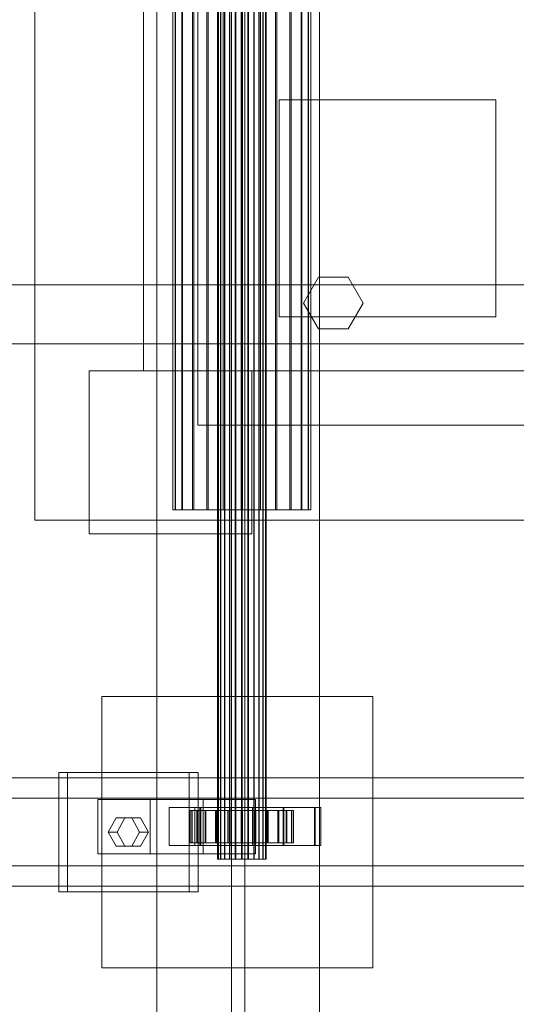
# Model space of a CAD drawing. Header units: millimetres. Extents: x -1970 to 61924, y -58230 to 6847.
# Tile 401 of 656: x 9153 to 9336, y -18494 to -18130. Entities that reach past the tile are written whole.
import ezdxf

# ---------------------------------------------------------------- set-up
doc = ezdxf.new("R2010")
doc.units = ezdxf.units.MM
for name, color, linetype, lineweight in [('COTAS_O', 1, 'Continuous', 0), ('superior_C01', 7, 'Continuous', 0), ('superior_mezcladora', 7, 'Continuous', 0)]:
    doc.layers.add(name, color=color, linetype=linetype, lineweight=lineweight)
doc.dimstyles.new('R19_100', dxfattribs={"dimtxt": 250, "dimasz": 150, "dimexe": 150, "dimexo": 80, "dimgap": 100, "dimtad": 1, "dimtih": 1, "dimtoh": 1, "dimdsep": 46, "dimcen": 0.09, "dimadec": 0, "dimazin": 0, "dimtfac": 1, "dimtdec": 4, "dimtofl": 0, "dimtmove": 0, "dimatfit": 3, "dimfxl": 1, "dimtolj": 1, "dimtzin": 0, "dimarcsym": 0})

# ---------------------------------------------------------------- blocks, each defined once
blk = doc.blocks.new('DIM_R26_36')
at = {"layer": 'COTAS_O'}
for p, q in [((9108.38, -17350), (9063.38, -17500)), ((9808.38, -17350), (9108.38, -17350)), ((9108.38, -18650), (9108.38, -17350)), ((9108.38, -17350), (9153.38, -17500)), ((9108.38, -18650), (9063.38, -18500)), ((9108.38, -18650), (9153.38, -18500)), ((9808.38, -18650), (9108.38, -18650))]:
    blk.add_line(p, q, dxfattribs=at)
blk.add_text('1300 O', height=250, rotation=90, dxfattribs=at).set_placement((9008.38, -18000))

msp = doc.modelspace()

# ---------------------------------------------------------------- linework, layer by layer
at = {"layer": 'superior_C01'}
for p, q in [((9203.297, -17020), (9203.297, -18980)), ((9230.797, -17020), (9230.797, -18980)), ((9235.797, -18980), (9235.797, -17020)), ((9263.297, -18980), (9263.297, -17020)), ((9225.663, -18440), (9225.663, -17560)), ((9225.944, -18440), (9225.944, -17560)), ((9225.996, -18440), (9225.996, -17560)), ((9226.819, -18440), (9226.819, -17560)), ((9226.919, -18440), (9226.919, -17560)), ((9228.228, -18440), (9228.228, -17560)), ((9228.37, -18440), (9228.37, -17560)), ((9230.076, -18440), (9230.076, -17560)), ((9230.25, -18440), (9230.25, -17560)), ((9232.236, -18440), (9232.236, -17560)), ((9232.431, -18440), (9232.431, -17560)), ((9234.562, -18440), (9234.562, -17560)), ((9234.763, -18440), (9234.763, -17560)), ((9236.895, -18440), (9236.895, -17560)), ((9237.089, -18440), (9237.089, -17560)), ((9239.075, -18440), (9239.075, -17560)), ((9239.25, -18440), (9239.25, -17560)), ((9240.955, -18440), (9240.955, -17560)), ((9241.098, -18440), (9241.098, -17560)), ((9242.406, -18440), (9242.406, -17560)), ((9242.507, -18440), (9242.507, -17560)), ((9243.329, -17560), (9243.329, -18440)), ((9243.382, -18440), (9243.382, -17560)), ((9243.662, -18440), (9243.662, -17560)), ((9209.264, -18311.15), (9209.264, -17688.85)), ((9210.056, -18311.15), (9210.056, -17688.85)), ((9210.203, -18311.15), (9210.203, -17688.85)), ((9212.525, -18311.15), (9212.525, -17688.85)), ((9212.809, -18311.15), (9212.809, -17688.85)), ((9216.502, -18311.15), (9216.502, -17688.85)), ((9216.904, -18311.15), (9216.904, -17688.85)), ((9221.717, -18311.15), (9221.717, -17688.85)), ((9222.21, -18311.15), (9222.21, -17688.85)), ((9227.814, -18311.15), (9227.814, -17688.85)), ((9228.364, -18311.15), (9228.364, -17688.85)), ((9234.378, -18311.15), (9234.378, -17688.85)), ((9234.947, -18311.15), (9234.947, -17688.85)), ((9240.962, -18311.15), (9240.962, -17688.85)), ((9241.511, -18311.15), (9241.511, -17688.85)), ((9247.116, -18311.15), (9247.116, -17688.85)), ((9247.608, -18311.15), (9247.608, -17688.85)), ((9252.421, -18311.15), (9252.421, -17688.85)), ((9252.823, -18311.15), (9252.823, -17688.85)), ((9256.516, -18311.15), (9256.516, -17688.85)), ((9256.801, -18311.15), (9256.801, -17688.85)), ((9259.122, -17688.85), (9259.122, -18311.15)), ((9259.269, -18311.15), (9259.269, -17688.85)), ((9260.061, -18311.15), (9260.061, -17688.85)), ((9445.582, -18228.298), (9012.039, -18228.298)), ((9013.647, -18228.298), (9447.19, -18228.298)), ((10242.208, -18250), (1103.221, -18250)), ((1104.577, -18250), (10243.564, -18250)), ((9210.203, -18311.15), (9209.264, -18311.15)), ((9209.264, -18311.15), (9210.056, -18311.15)), ((9210.056, -18311.15), (9212.525, -18311.15)), ((9212.809, -18311.15), (9210.203, -18311.15)), ((9212.525, -18311.15), (9216.502, -18311.15)), ((9216.904, -18311.15), (9212.809, -18311.15)), ((9216.502, -18311.15), (9221.717, -18311.15)), ((9222.21, -18311.15), (9216.904, -18311.15)), ((9221.717, -18311.15), (9227.814, -18311.15)), ((9228.364, -18311.15), (9222.21, -18311.15)), ((9227.814, -18311.15), (9234.378, -18311.15)), ((9234.947, -18311.15), (9228.364, -18311.15)), ((9234.378, -18311.15), (9240.962, -18311.15)), ((9241.511, -18311.15), (9234.947, -18311.15)), ((9240.962, -18311.15), (9247.116, -18311.15)), ((9247.608, -18311.15), (9241.511, -18311.15)), ((9247.116, -18311.15), (9252.421, -18311.15)), ((9252.823, -18311.15), (9247.608, -18311.15)), ((9252.421, -18311.15), (9256.516, -18311.15)), ((9256.801, -18311.15), (9252.823, -18311.15)), ((9256.516, -18311.15), (9259.122, -18311.15)), ((9259.269, -18311.15), (9256.801, -18311.15)), ((9259.122, -18311.15), (9260.061, -18311.15)), ((9260.061, -18311.15), (9259.269, -18311.15)), ((9183.027, -18480), (9183.027, -18380)), ((9183.027, -18380), (9283.027, -18380)), ((9283.027, -18380), (9283.027, -18480)), ((9528.163, -18410), (8372.601, -18410)), ((8383.386, -18410), (9538.948, -18410)), ((9605.003, -18410), (8449.442, -18410)), ((8462.923, -18410), (9618.484, -18410)), ((9215.275, -18408), (9167.126, -18408)), ((9167.126, -18408), (9167.126, -18452)), ((9170.362, -18408), (9167.126, -18408)), ((9170.362, -18452), (9170.362, -18408)), ((9170.362, -18408), (9218.51, -18408)), ((9215.275, -18452), (9215.275, -18408)), ((9215.275, -18408), (9218.51, -18408)), ((9218.51, -18408), (9218.51, -18452)), ((9526.231, -18417.5), (8448.858, -18417.5)), ((8463.506, -18417.5), (9540.879, -18417.5)), ((9200.83, -18418), (9181.571, -18418)), ((9181.571, -18418), (9181.571, -18438)), ((9220.45, -18418), (9181.571, -18418)), ((9200.83, -18438), (9200.83, -18418)), ((9200.83, -18418), (9239.709, -18418)), ((9220.45, -18438), (9220.45, -18418)), ((9220.45, -18418), (9239.709, -18418)), ((9239.709, -18418), (9239.709, -18438)), ((9219.371, -18421), (9207.815, -18421)), ((9207.815, -18421), (9207.815, -18435)), ((9219.139, -18421), (9207.815, -18421)), ((9216.256, -18422), (9215.664, -18422)), ((9215.664, -18422), (9225.663, -18422)), ((9215.664, -18434), (9215.664, -18422)), ((9215.664, -18422), (9216.366, -18422)), ((9218.103, -18422), (9216.256, -18422)), ((9216.256, -18422), (9225.944, -18422)), ((9216.256, -18434), (9216.256, -18422)), ((9216.366, -18422), (9225.996, -18422)), ((9216.366, -18434), (9216.366, -18422)), ((9216.366, -18422), (9218.316, -18422)), ((9261.664, -18421), (9217.368, -18421)), ((9217.368, -18421), (9217.368, -18435)), ((9219.524, -18421), (9217.368, -18421)), ((9221.078, -18422), (9218.103, -18422)), ((9218.103, -18422), (9226.819, -18422)), ((9218.103, -18434), (9218.103, -18422)), ((9218.316, -18422), (9226.919, -18422)), ((9218.316, -18434), (9218.316, -18422)), ((9218.316, -18422), (9221.379, -18422)), ((9219.139, -18435), (9219.139, -18421)), ((9219.139, -18421), (9230.695, -18421)), ((9219.371, -18435), (9219.371, -18421)), ((9219.371, -18421), (9230.695, -18421)), ((9219.524, -18435), (9219.524, -18421)), ((9219.524, -18421), (9263.821, -18421)), ((9224.979, -18422), (9221.078, -18422)), ((9221.078, -18422), (9228.228, -18422)), ((9221.078, -18434), (9221.078, -18422)), ((9221.379, -18422), (9228.37, -18422)), ((9221.379, -18434), (9221.379, -18422)), ((9221.379, -18422), (9225.348, -18422)), ((9229.54, -18422), (9224.979, -18422)), ((9224.979, -18422), (9230.076, -18422)), ((9224.979, -18434), (9224.979, -18422)), ((9225.348, -18422), (9230.25, -18422)), ((9225.348, -18434), (9225.348, -18422)), ((9225.348, -18422), (9229.951, -18422)), ((9225.663, -18422), (9225.944, -18422)), ((9225.663, -18422), (9225.663, -18434)), ((9225.996, -18422), (9225.663, -18422)), ((9225.944, -18422), (9226.819, -18422)), ((9225.944, -18422), (9225.944, -18434)), ((9225.996, -18422), (9225.996, -18434)), ((9226.919, -18422), (9225.996, -18422)), ((9226.819, -18422), (9228.228, -18422)), ((9226.819, -18422), (9226.819, -18434)), ((9226.919, -18422), (9226.919, -18434)), ((9228.37, -18422), (9226.919, -18422)), ((9228.228, -18422), (9230.076, -18422)), ((9228.228, -18422), (9228.228, -18434)), ((9228.37, -18422), (9228.37, -18434)), ((9230.25, -18422), (9228.37, -18422)), ((9234.45, -18422), (9229.54, -18422)), ((9229.54, -18422), (9232.236, -18422)), ((9229.54, -18434), (9229.54, -18422)), ((9229.951, -18422), (9232.431, -18422)), ((9229.951, -18434), (9229.951, -18422)), ((9229.951, -18422), (9234.875, -18422)), ((9230.076, -18422), (9232.236, -18422)), ((9230.076, -18422), (9230.076, -18434)), ((9230.25, -18422), (9230.25, -18434)), ((9232.431, -18422), (9230.25, -18422)), ((9230.695, -18421), (9230.695, -18435)), ((9232.236, -18422), (9234.562, -18422)), ((9232.236, -18422), (9232.236, -18434)), ((9232.431, -18422), (9232.431, -18434)), ((9234.763, -18422), (9232.431, -18422)), ((9239.375, -18422), (9234.45, -18422)), ((9234.45, -18422), (9234.562, -18422)), ((9234.45, -18434), (9234.45, -18422)), ((9234.562, -18422), (9236.895, -18422)), ((9234.562, -18422), (9234.562, -18434)), ((9234.875, -18422), (9234.763, -18422)), ((9234.763, -18422), (9234.763, -18434)), ((9237.089, -18422), (9234.763, -18422)), ((9234.875, -18434), (9234.875, -18422)), ((9234.875, -18422), (9239.785, -18422)), ((9239.375, -18422), (9236.895, -18422)), ((9236.895, -18422), (9239.075, -18422)), ((9236.895, -18422), (9236.895, -18434)), ((9239.785, -18422), (9237.089, -18422)), ((9237.089, -18422), (9237.089, -18434)), ((9239.25, -18422), (9237.089, -18422)), ((9250.186, -18421), (9238.63, -18421)), ((9238.63, -18421), (9238.63, -18435)), ((9249.954, -18421), (9238.63, -18421)), ((9243.978, -18422), (9239.075, -18422)), ((9239.075, -18422), (9240.955, -18422)), ((9239.075, -18422), (9239.075, -18434)), ((9244.346, -18422), (9239.25, -18422)), ((9239.25, -18422), (9239.25, -18434)), ((9241.098, -18422), (9239.25, -18422)), ((9243.978, -18422), (9239.375, -18422)), ((9239.375, -18434), (9239.375, -18422)), ((9239.785, -18434), (9239.785, -18422)), ((9239.785, -18422), (9244.346, -18422)), ((9247.947, -18422), (9240.955, -18422)), ((9240.955, -18422), (9242.406, -18422)), ((9240.955, -18422), (9240.955, -18434)), ((9248.247, -18422), (9241.098, -18422)), ((9241.098, -18422), (9241.098, -18434)), ((9242.507, -18422), (9241.098, -18422)), ((9251.01, -18422), (9242.406, -18422)), ((9242.406, -18422), (9243.329, -18422)), ((9242.406, -18422), (9242.406, -18434)), ((9251.223, -18422), (9242.507, -18422)), ((9242.507, -18422), (9242.507, -18434)), ((9243.382, -18422), (9242.507, -18422)), ((9243.329, -18422), (9252.959, -18422)), ((9243.329, -18434), (9243.329, -18422)), ((9243.329, -18422), (9243.662, -18422)), ((9253.069, -18422), (9243.382, -18422)), ((9243.382, -18422), (9243.382, -18434)), ((9243.662, -18422), (9243.382, -18422)), ((9253.662, -18422), (9243.662, -18422)), ((9243.662, -18422), (9243.662, -18434)), ((9247.947, -18422), (9243.978, -18422)), ((9243.978, -18434), (9243.978, -18422)), ((9244.346, -18434), (9244.346, -18422)), ((9244.346, -18422), (9248.247, -18422)), ((9251.01, -18422), (9247.947, -18422)), ((9247.947, -18434), (9247.947, -18422)), ((9248.247, -18434), (9248.247, -18422)), ((9248.247, -18422), (9251.223, -18422)), ((9249.954, -18435), (9249.954, -18421)), ((9249.954, -18421), (9261.51, -18421)), ((9250.186, -18435), (9250.186, -18421)), ((9250.186, -18421), (9261.51, -18421)), ((9252.959, -18422), (9251.01, -18422)), ((9251.01, -18434), (9251.01, -18422)), ((9251.223, -18434), (9251.223, -18422)), ((9251.223, -18422), (9253.069, -18422)), ((9252.959, -18422), (9252.959, -18434)), ((9253.662, -18422), (9252.959, -18422)), ((9253.069, -18434), (9253.069, -18422)), ((9253.069, -18422), (9253.662, -18422)), ((9253.662, -18434), (9253.662, -18422)), ((9261.51, -18421), (9261.51, -18435)), ((9261.664, -18435), (9261.664, -18421)), ((9261.664, -18421), (9263.821, -18421)), ((9263.821, -18421), (9263.821, -18435)), ((9185.423, -18430), (9188.312, -18424.804)), ((9188.312, -18424.804), (9194.09, -18424.804)), ((9191.547, -18424.804), (9188.312, -18424.804)), ((9191.547, -18424.804), (9188.658, -18430)), ((9197.325, -18424.804), (9191.547, -18424.804)), ((9194.09, -18424.804), (9196.978, -18430)), ((9197.325, -18424.804), (9194.09, -18424.804)), ((9200.214, -18430), (9197.325, -18424.804)), ((9188.312, -18435.196), (9185.423, -18430)), ((9185.423, -18430), (9188.658, -18430)), ((9188.658, -18430), (9191.547, -18435.196)), ((9196.978, -18430), (9194.09, -18435.196)), ((9200.214, -18430), (9196.978, -18430)), ((9197.325, -18435.196), (9200.214, -18430)), ((9194.09, -18435.196), (9188.312, -18435.196)), ((9191.547, -18435.196), (9188.312, -18435.196)), ((9191.547, -18435.196), (9197.325, -18435.196)), ((9197.325, -18435.196), (9194.09, -18435.196)), ((9207.815, -18435), (9219.371, -18435)), ((9207.815, -18435), (9219.139, -18435)), ((9225.663, -18434), (9215.664, -18434)), ((9215.664, -18434), (9216.256, -18434)), ((9216.366, -18434), (9215.664, -18434)), ((9225.944, -18434), (9216.256, -18434)), ((9216.256, -18434), (9218.103, -18434)), ((9225.996, -18434), (9216.366, -18434)), ((9218.316, -18434), (9216.366, -18434)), ((9217.368, -18435), (9261.664, -18435)), ((9217.368, -18435), (9219.524, -18435)), ((9226.819, -18434), (9218.103, -18434)), ((9218.103, -18434), (9221.078, -18434)), ((9226.919, -18434), (9218.316, -18434)), ((9221.379, -18434), (9218.316, -18434)), ((9230.695, -18435), (9219.139, -18435)), ((9230.695, -18435), (9219.371, -18435)), ((9263.821, -18435), (9219.524, -18435)), ((9228.228, -18434), (9221.078, -18434)), ((9221.078, -18434), (9224.979, -18434)), ((9228.37, -18434), (9221.379, -18434)), ((9225.348, -18434), (9221.379, -18434)), ((9230.076, -18434), (9224.979, -18434)), ((9224.979, -18434), (9229.54, -18434)), ((9230.25, -18434), (9225.348, -18434)), ((9229.951, -18434), (9225.348, -18434)), ((9225.944, -18434), (9225.663, -18434)), ((9225.663, -18434), (9225.996, -18434)), ((9226.819, -18434), (9225.944, -18434)), ((9225.996, -18434), (9226.919, -18434)), ((9228.228, -18434), (9226.819, -18434)), ((9226.919, -18434), (9228.37, -18434)), ((9230.076, -18434), (9228.228, -18434)), ((9228.37, -18434), (9230.25, -18434)), ((9232.236, -18434), (9229.54, -18434)), ((9229.54, -18434), (9234.45, -18434)), ((9232.431, -18434), (9229.951, -18434)), ((9234.875, -18434), (9229.951, -18434)), ((9232.236, -18434), (9230.076, -18434)), ((9230.25, -18434), (9232.431, -18434)), ((9234.562, -18434), (9232.236, -18434)), ((9232.431, -18434), (9234.763, -18434)), ((9234.562, -18434), (9234.45, -18434)), ((9234.45, -18434), (9239.375, -18434)), ((9236.895, -18434), (9234.562, -18434)), ((9234.763, -18434), (9234.875, -18434)), ((9234.763, -18434), (9237.089, -18434)), ((9239.785, -18434), (9234.875, -18434)), ((9239.075, -18434), (9236.895, -18434)), ((9236.895, -18434), (9239.375, -18434)), ((9237.089, -18434), (9239.785, -18434)), ((9237.089, -18434), (9239.25, -18434)), ((9238.63, -18435), (9250.186, -18435)), ((9238.63, -18435), (9249.954, -18435)), ((9240.955, -18434), (9239.075, -18434)), ((9239.075, -18434), (9243.978, -18434)), ((9239.25, -18434), (9244.346, -18434)), ((9239.25, -18434), (9241.098, -18434)), ((9239.375, -18434), (9243.978, -18434)), ((9244.346, -18434), (9239.785, -18434)), ((9242.406, -18434), (9240.955, -18434)), ((9240.955, -18434), (9247.947, -18434)), ((9241.098, -18434), (9248.247, -18434)), ((9241.098, -18434), (9242.507, -18434)), ((9243.329, -18434), (9242.406, -18434)), ((9242.406, -18434), (9251.01, -18434)), ((9242.507, -18434), (9251.223, -18434)), ((9242.507, -18434), (9243.382, -18434)), ((9252.959, -18434), (9243.329, -18434)), ((9243.662, -18434), (9243.329, -18434)), ((9243.382, -18434), (9253.069, -18434)), ((9243.382, -18434), (9243.662, -18434)), ((9243.662, -18434), (9253.662, -18434)), ((9243.978, -18434), (9247.947, -18434)), ((9248.247, -18434), (9244.346, -18434)), ((9247.947, -18434), (9251.01, -18434)), ((9251.223, -18434), (9248.247, -18434)), ((9261.51, -18435), (9249.954, -18435)), ((9261.51, -18435), (9250.186, -18435)), ((9251.01, -18434), (9252.959, -18434)), ((9253.069, -18434), (9251.223, -18434)), ((9252.959, -18434), (9253.662, -18434)), ((9253.662, -18434), (9253.069, -18434)), ((9263.821, -18435), (9261.664, -18435)), ((9181.571, -18438), (9200.83, -18438)), ((9181.571, -18438), (9220.45, -18438)), ((9239.709, -18438), (9200.83, -18438)), ((9239.709, -18438), (9220.45, -18438)), ((9225.996, -18440), (9225.663, -18440)), ((9225.663, -18440), (9225.944, -18440)), ((9225.944, -18440), (9226.819, -18440)), ((9226.919, -18440), (9225.996, -18440)), ((9226.819, -18440), (9228.228, -18440)), ((9228.37, -18440), (9226.919, -18440)), ((9228.228, -18440), (9230.076, -18440)), ((9230.25, -18440), (9228.37, -18440)), ((9230.076, -18440), (9232.236, -18440)), ((9232.431, -18440), (9230.25, -18440)), ((9232.236, -18440), (9234.562, -18440)), ((9234.763, -18440), (9232.431, -18440)), ((9234.562, -18440), (9236.895, -18440)), ((9237.089, -18440), (9234.763, -18440)), ((9236.895, -18440), (9239.075, -18440)), ((9239.25, -18440), (9237.089, -18440)), ((9239.075, -18440), (9240.955, -18440)), ((9241.098, -18440), (9239.25, -18440)), ((9240.955, -18440), (9242.406, -18440)), ((9242.507, -18440), (9241.098, -18440)), ((9242.406, -18440), (9243.329, -18440)), ((9243.382, -18440), (9242.507, -18440)), ((9243.329, -18440), (9243.662, -18440)), ((9243.662, -18440), (9243.382, -18440)), ((8448.858, -18442.5), (9526.231, -18442.5)), ((8463.506, -18442.5), (9540.879, -18442.5)), ((8372.601, -18450), (9528.163, -18450)), ((8383.386, -18450), (9538.948, -18450)), ((8449.442, -18450), (9605.003, -18450)), ((8462.923, -18450), (9618.484, -18450)), ((9167.126, -18452), (9215.275, -18452)), ((9167.126, -18452), (9170.362, -18452)), ((9218.51, -18452), (9170.362, -18452)), ((9218.51, -18452), (9215.275, -18452)), ((9283.027, -18480), (9183.027, -18480))]:
    msp.add_line(p, q, dxfattribs=at)
at = {"layer": 'superior_mezcladora'}
for p, q in [((9158.381, -18315), (9158.381, -17685)), ((9218.381, -18280), (9218.381, -17720)), ((9198.381, -18260), (9198.381, -17740)), ((9248.381, -18240), (9248.381, -18160)), ((9248.381, -18160), (9328.381, -18160)), ((9328.381, -18160), (9328.381, -18240)), ((9257.381, -18235), (9262.881, -18225.474)), ((9262.881, -18225.474), (9273.881, -18225.474)), ((9273.881, -18225.474), (9279.381, -18235)), ((9262.881, -18244.526), (9257.381, -18235)), ((9279.381, -18235), (9273.881, -18244.526)), ((9328.381, -18240), (9248.381, -18240)), ((9273.881, -18244.526), (9262.881, -18244.526)), ((9178.381, -18320), (9178.381, -18260)), ((9178.381, -18260), (9238.381, -18260)), ((9648.381, -18260), (9198.381, -18260)), ((9238.381, -18260), (9238.381, -18320)), ((9628.381, -18280), (9218.381, -18280)), ((9668.381, -18315), (9158.381, -18315)), ((9238.381, -18320), (9178.381, -18320))]:
    msp.add_line(p, q, dxfattribs=at)

# ---------------------------------------------------------------- dimensions: what is measured, and where the dimension line sits
at = {"layer": 'COTAS_O'}
dim = msp.add_aligned_dim(p1=(9808.381, -18650), p2=(9808.381, -17350), distance=700, text='<> O', dimstyle='R19_100', dxfattribs=at)
dim.commit()
dim.dimension.update_dxf_attribs({"geometry": 'DIM_R26_36', "text_midpoint": (9108.381, -18000)})

doc.saveas('drawing.dxf')
